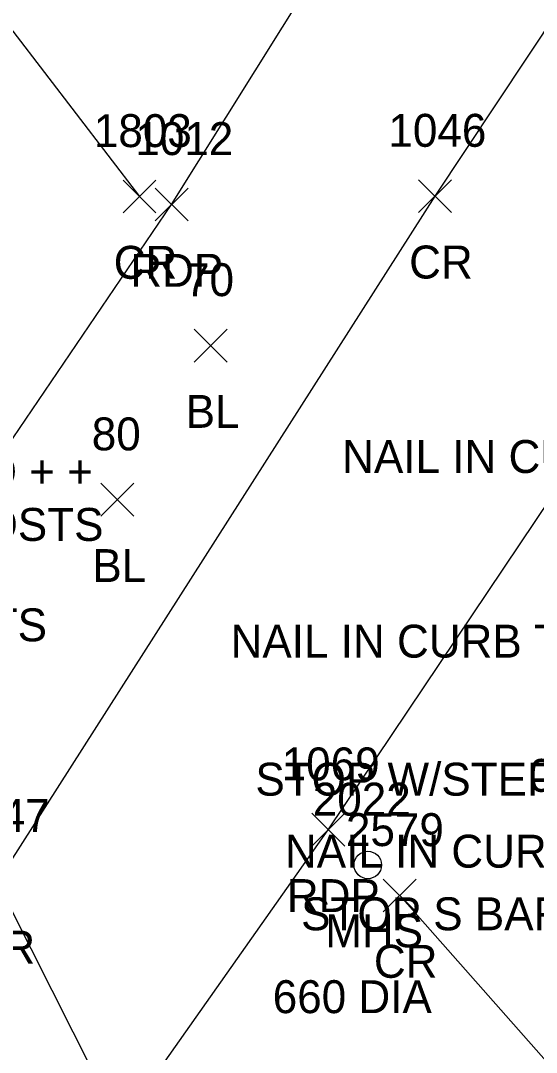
# Model space of a CAD drawing. Extents: x 1634209 to 1639641, y 608564 to 612258.
# Drawn here: x 1639122 to 1639153.3, y 611250.8 to 611313.4 of the extents above; entities that cross this region are included whole.
import ezdxf

# ---------------------------------------------------------------- set-up
doc = ezdxf.new("R2010")
doc.units = 0
for name, color, linetype in [('C_A', 7, 'Continuous'), ('C_C', 7, 'Continuous'), ('C_I', 7, 'Continuous'), ('C_TIC', 7, 'Continuous'), ('DCP', 7, 'Continuous'), ('P_A', 7, 'Continuous'), ('P_I', 7, 'Continuous'), ('P_TIC', 7, 'Continuous'), ('PET', 7, 'Continuous'), ('PRC', 7, 'Continuous'), ('R_C', 7, 'Continuous'), ('S_C', 7, 'Continuous'), ('U_A', 7, 'Continuous'), ('U_C', 7, 'Continuous'), ('U_I', 7, 'Continuous'), ('USMH', 7, 'Continuous')]:
    doc.layers.add(name, color=color, linetype=linetype)

msp = doc.modelspace()

# ---------------------------------------------------------------- linework, layer by layer
at = {"layer": 'C_TIC'}
for points in [[(1639132.54, 611292.706), (1639134.54, 611294.706)], [(1639134.54, 611292.706), (1639132.54, 611294.706)], [(1639126.874, 611283.339), (1639128.874, 611285.339)], [(1639128.874, 611283.339), (1639126.874, 611285.339)]]:
    msp.add_lwpolyline(points, dxfattribs=at)
at = {"layer": 'DCP'}
msp.add_lwpolyline([(1639134.093, 611234.316), (1639106.078, 611289.886)], dxfattribs=at)
at = {"layer": 'P_TIC'}
for points in [[(1639128.223, 611301.761), (1639130.223, 611303.761)], [(1639130.223, 611301.761), (1639128.223, 611303.761)], [(1639146.167, 611301.779), (1639148.167, 611303.779)], [(1639148.167, 611301.779), (1639146.167, 611303.779)], [(1639130.174, 611301.276), (1639132.174, 611303.276)], [(1639132.174, 611301.276), (1639130.174, 611303.276)], [(1639139.685, 611263.292), (1639141.685, 611265.292)], [(1639141.685, 611263.292), (1639139.685, 611265.292)], [(1639144.026, 611259.3), (1639146.026, 611261.3)], [(1639146.026, 611259.3), (1639144.026, 611261.3)]]:
    msp.add_lwpolyline(points, dxfattribs=at)
at = {"layer": 'PET'}
for points in [[(1638854.828, 610853.218), (1638885.372, 610909), (1638902.819, 610937.282), (1638929.331, 610982.561), (1638950.918, 611019.419), (1638971.285, 611051.917), (1639000.041, 611096.961), (1639023.569, 611133.699), (1639039.122, 611159.191), (1639064.624, 611197.785), (1639080.513, 611223.302), (1639114.226, 611277.337), (1639131.174, 611302.276), (1639149.638, 611331.789), (1639176.419, 611372.354), (1639193.482, 611398.877), (1639220.957, 611441.468), (1639247.215, 611483.75)], [(1638878.405, 610839.817), (1638902.262, 610883.101), (1638925.756, 610925.063), (1638957.254, 610978.118), (1638978.727, 611014.117), (1639004.294, 611055.324), (1639040.966, 611112.282), (1639073.406, 611162.89), (1639072.716, 611163.464), (1639102.566, 611207.561), (1639124.272, 611240.99), (1639140.685, 611264.292), (1639156.198, 611287.398), (1639175.63, 611318.102), (1639189.772, 611341.609), (1639219.882, 611389.38), (1639245.262, 611428.037), (1639265.275, 611462.646)]]:
    msp.add_lwpolyline(points, dxfattribs=at)
at = {"layer": 'PRC'}
for points in [[(1638818.793, 611678.83), (1638843.97, 611663.345), (1638876.434, 611637.383), (1638906.241, 611607.189), (1638934.139, 611573.685), (1638965.301, 611531.425), (1638998.818, 611484.34), (1639033.818, 611434.48), (1639068.013, 611386.295), (1639093.941, 611350.485), (1639111.891, 611325.371), (1639129.223, 611302.761)], [(1639250.459, 611462.838), (1639222.36, 611418.184), (1639195.342, 611376.275), (1639169.71, 611336.75), (1639147.167, 611302.779), (1639120.589, 611261.162), (1639092.552, 611217.828), (1639063.709, 611172.415), (1639032.458, 611123.696), (1639004.791, 611080.304), (1638977.88, 611037.269), (1638950.436, 610992.128), (1638925.956, 610950.29), (1638900.285, 610905.363), (1638879.746, 610869.196), (1638867.145, 610846.082)], [(1639145.026, 611260.3), (1639159.742, 611243.634), (1639188.697, 611206.44), (1639218.548, 611167.285), (1639245.48, 611130.825), (1639271.83, 611094.919), (1639293.449, 611066.846), (1639319.074, 611033.054), (1639349.486, 610993.068), (1639374.145, 610959.599), (1639396.768, 610928.589), (1639419.083, 610897.866)]]:
    msp.add_lwpolyline(points, dxfattribs=at)
at = {"layer": 'USMH'}
for p, q in [((1639143.086, 611262.152), (1639143.086, 611262.152)), ((1639143.919, 611262.152), (1639143.919, 611262.152))]:
    msp.add_line(p, q, dxfattribs=at)
msp.add_circle((1639143.086, 611262.152), 0.833, dxfattribs=at)

# ---------------------------------------------------------------- texts
at = {"layer": 'C_A'}
for p in [(1639132.028, 611288.706), (1639126.362, 611279.339)]:
    msp.add_text('BL', height=2, dxfattribs=at).set_placement(p)
at = {"layer": 'C_C'}
for s, p in [('NAIL IN CURB TIE TO 70=31.11 +', (1639141.53, 611285.965)), ('TOP CENTER OF HYD TIE TO + +', (1639084.339, 611285.053)), ('NAIL IN CURB TIE TO 70=28.38 +', (1639134.755, 611274.748)), ('NAIL IN CURB TIE TO 70=37.16 +', (1639138.056, 611261.99))]:
    msp.add_text(s, height=2, dxfattribs=at).set_placement(p)
at = {"layer": 'C_I'}
for s, p in [('70', (1639131.989, 611296.706)), ('80', (1639126.323, 611287.339))]:
    msp.add_text(s, height=2, dxfattribs=at).set_placement(p)
at = {"layer": 'P_A'}
for s, p in [('CR', (1639127.656, 611297.761)), ('CR', (1639145.6, 611297.779)), ('RDP', (1639128.662, 611297.276)), ('RDP', (1639138.173, 611259.292)), ('CR', (1639119.022, 611256.162)), ('CR', (1639143.459, 611255.3))]:
    msp.add_text(s, height=2, dxfattribs=at).set_placement(p)
at = {"layer": 'P_I'}
for s, p in [('1046', (1639144.34, 611305.779)), ('1803', (1639126.451, 611305.761)), ('1012', (1639128.97, 611305.276)), ('1069', (1639137.859, 611267.292)), ('1047', (1639117.817, 611264.162)), ('2579', (1639141.759, 611263.3))]:
    msp.add_text(s, height=2, dxfattribs=at).set_placement(p)
at = {"layer": 'R_C'}
for s, p in [('SGR W/STEEL POSTS', (1639098.948, 611281.84)), ('SGR W/ STEEL POSTS', (1639094.776, 611275.739))]:
    msp.add_text(s, height=2, dxfattribs=at).set_placement(p)
at = {"layer": 'S_C'}
for s, p in [('STOP W/STERLING HILL RD S BARRE', (1639136.262, 611266.364)), ('0140/1202/0197', (1639152.878, 611266.595)), ('STOP S BARRE RD + STERLING HILL', (1639139.039, 611258.188))]:
    msp.add_text(s, height=2, dxfattribs=at).set_placement(p)
at = {"layer": 'U_A'}
msp.add_text('MHS', height=2, dxfattribs=at).set_placement((1639140.503, 611257.152))
at = {"layer": 'U_C'}
msp.add_text('660 DIA', height=2, dxfattribs=at).set_placement((1639137.314, 611253.152))
at = {"layer": 'U_I'}
msp.add_text('2022', height=2, dxfattribs=at).set_placement((1639139.747, 611265.152))

doc.saveas('drawing.dxf')
